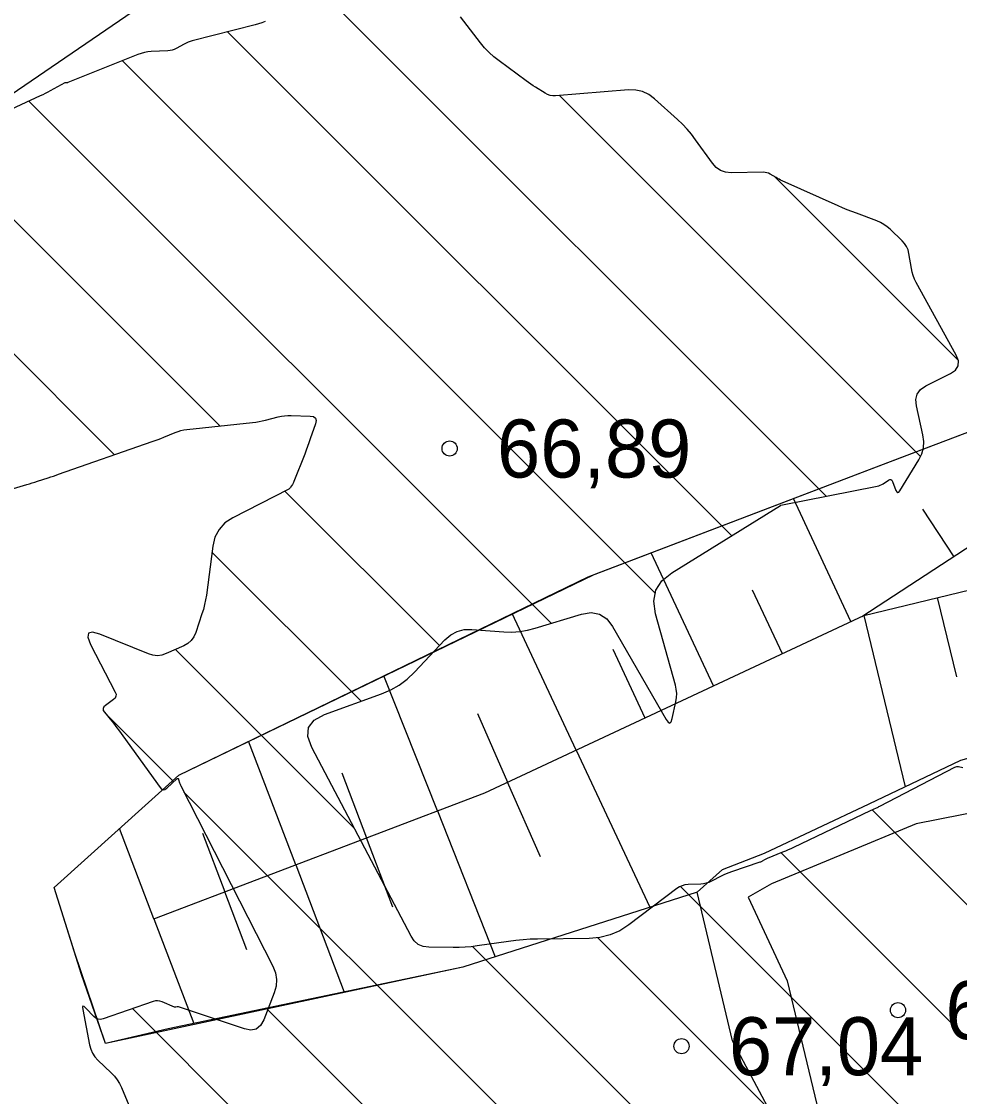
# Model space of a CAD drawing. Extents: x 532503 to 539665, y 6557663 to 6561526.
# Drawn here: x 535265.77 to 535305.35, y 6559818.01 to 6559863.4 of the extents above; entities that cross this region are included whole.
import ezdxf

# ---------------------------------------------------------------- set-up
doc = ezdxf.new("R2010")
doc.units = 0
for name, color, linetype in [('Kaevandatud ala', 7, 'Continuous'), ('KORGUS-EH2000', 7, 'Continuous'), ('Lõige', 7, 'Continuous'), ('RELJEEF', 7, 'Continuous')]:
    doc.layers.add(name, color=color, linetype=linetype)

msp = doc.modelspace()

# ---------------------------------------------------------------- linework, layer by layer
at = {"layer": 'Kaevandatud ala'}
for p, q in [((535274.978, 6559868.111), (535299.734, 6559843.355)), ((535274.469, 6559862.963), (535295.739, 6559841.693)), ((535270.031, 6559861.745), (535292.522, 6559839.254)), ((535288.471, 6559860.275), (535303.709, 6559845.037)), ((535266.081, 6559860.038), (535288.132, 6559837.987)), ((535256.509, 6559858.296), (535269.698, 6559845.107)), ((535262.177, 6559858.285), (535274.14, 6559846.322)), ((535297.559, 6559856.844), (535305.299, 6559849.104)), ((535276.89, 6559843.572), (535283.413, 6559837.048)), ((535273.809, 6559840.996), (535280.106, 6559834.699)), ((535272.264, 6559836.885), (535279.805, 6559829.343)), ((535269.351, 6559834.14), (535272.195, 6559831.296)), ((535272.625, 6559830.866), (535364.884, 6559738.607)), ((535301.663, 6559830.113), (535380.92, 6559750.855)), ((535297.823, 6559828.296), (535377.713, 6559748.406)), ((535293.583, 6559826.879), (535374.506, 6559745.956)), ((535290.09, 6559824.715), (535371.298, 6559743.507)), ((535284.804, 6559824.344), (535368.091, 6559741.057)), ((535270.457, 6559821.72), (535358.47, 6559733.708)), ((535276.16, 6559821.675), (535361.677, 6559736.158))]:
    msp.add_line(p, q, dxfattribs=at)
for points in [[(535305.493, 6559831.894), (535305.317, 6559831.926), (535305.273, 6559831.93), (535305.231, 6559831.927), (535305.19, 6559831.917), (535305.149, 6559831.9), (535301.973, 6559830.252), (535301.941, 6559830.236), (535301.91, 6559830.22), (535301.877, 6559830.205), (535301.845, 6559830.191), (535301.714, 6559830.136), (535301.682, 6559830.121), (535301.649, 6559830.107), (535301.617, 6559830.092), (535301.585, 6559830.077), (535298.355, 6559828.527), (535298.24, 6559828.473), (535298.124, 6559828.421), (535298.007, 6559828.37), (535297.889, 6559828.322), (535297.232, 6559828.058), (535297.206, 6559828.047), (535297.18, 6559828.035), (535297.155, 6559828.021), (535297.13, 6559828.007), (535297.032, 6559827.948), (535297.008, 6559827.934), (535296.982, 6559827.922), (535296.956, 6559827.911), (535296.929, 6559827.901), (535295.728, 6559827.497), (535295.618, 6559827.457), (535295.51, 6559827.414), (535295.403, 6559827.366), (535295.299, 6559827.315), (535294.883, 6559827.1), (535294.778, 6559827.053), (535294.669, 6559827.017), (535294.557, 6559826.994), (535294.442, 6559826.983), (535293.898, 6559826.958), (535293.771, 6559826.943), (535293.651, 6559826.91), (535293.538, 6559826.859), (535293.431, 6559826.79), (535291.405, 6559825.257), (535291.022, 6559825.01), (535290.615, 6559824.832), (535290.184, 6559824.723), (535289.73, 6559824.684), (535287.551, 6559824.659), (535287.243, 6559824.65), (535286.936, 6559824.631), (535286.63, 6559824.602), (535286.324, 6559824.562), (535285, 6559824.369), (535284.746, 6559824.337), (535284.492, 6559824.315), (535284.237, 6559824.304), (535283.982, 6559824.302), (535282.959, 6559824.316), (535282.72, 6559824.347), (535282.516, 6559824.434), (535282.345, 6559824.577), (535282.209, 6559824.776), (535278.016, 6559832.743), (535277.851, 6559833.208), (535277.886, 6559833.595), (535278.121, 6559833.905), (535278.557, 6559834.138), (535280.968, 6559835.011), (535281.355, 6559835.176), (535281.715, 6559835.383), (535282.048, 6559835.632), (535282.353, 6559835.921), (535283.641, 6559837.29), (535283.886, 6559837.503), (535284.158, 6559837.648), (535284.456, 6559837.724), (535284.78, 6559837.733), (535286.132, 6559837.631), (535286.468, 6559837.621), (535286.801, 6559837.642), (535287.13, 6559837.695), (535287.455, 6559837.779), (535289.403, 6559838.378), (535289.81, 6559838.445), (535290.164, 6559838.381), (535290.467, 6559838.186), (535290.718, 6559837.859), (535292.971, 6559833.928), (535293.055, 6559833.813), (535293.126, 6559833.781), (535293.184, 6559833.832), (535293.23, 6559833.967), (535293.386, 6559834.675), (535293.414, 6559834.852), (535293.42, 6559835.028), (535293.405, 6559835.203), (535293.367, 6559835.378), (535292.533, 6559838.393), (535292.459, 6559838.922), (535292.547, 6559839.387), (535292.798, 6559839.789), (535293.212, 6559840.127), (535297.797, 6559842.968), (535297.8, 6559842.97), (535297.812, 6559842.976), (535297.817, 6559842.976), (535301.88, 6559843.779), (535301.946, 6559843.796), (535302.01, 6559843.819), (535302.071, 6559843.848), (535302.13, 6559843.883), (535302.359, 6559844.036), (535302.412, 6559844.062), (535302.458, 6559844.062), (535302.495, 6559844.036), (535302.524, 6559843.985), (535302.675, 6559843.601), (535302.711, 6559843.536), (535302.75, 6559843.512), (535302.792, 6559843.529), (535302.838, 6559843.587), (535303.64, 6559844.899), (535303.763, 6559845.148), (535303.833, 6559845.406), (535303.85, 6559845.673), (535303.813, 6559845.948), (535303.534, 6559847.178), (535303.51, 6559847.444), (535303.568, 6559847.672), (535303.708, 6559847.861), (535303.929, 6559848.012), (535304.979, 6559848.536), (535305.191, 6559848.683), (535305.302, 6559848.861), (535305.311, 6559849.071), (535305.22, 6559849.312), (535303.529, 6559852.38), (535303.458, 6559852.523), (535303.4, 6559852.67), (535303.355, 6559852.821), (535303.323, 6559852.978), (535303.22, 6559853.611), (535303.183, 6559853.763), (535303.124, 6559853.903), (535303.041, 6559854.031), (535302.936, 6559854.147), (535302.427, 6559854.629), (535302.298, 6559854.738), (535302.161, 6559854.834), (535302.015, 6559854.915), (535301.86, 6559854.982), (535301.004, 6559855.303), (535300.808, 6559855.378), (535300.614, 6559855.456), (535300.421, 6559855.537), (535300.23, 6559855.621), (535297.873, 6559856.677), (535297.807, 6559856.708), (535297.742, 6559856.74), (535297.677, 6559856.775), (535297.614, 6559856.812), (535297.362, 6559856.961), (535297.297, 6559856.994), (535297.23, 6559857.017), (535297.161, 6559857.03), (535297.089, 6559857.034), (535295.724, 6559857.015), (535295.485, 6559857.037), (535295.273, 6559857.112), (535295.087, 6559857.239), (535294.927, 6559857.418), (535294.217, 6559858.411), (535294.045, 6559858.64), (535293.86, 6559858.858), (535293.664, 6559859.066), (535293.457, 6559859.264), (535292.485, 6559860.141), (535292.241, 6559860.322), (535291.978, 6559860.444), (535291.695, 6559860.507), (535291.392, 6559860.511), (535288.313, 6559860.262), (535288.195, 6559860.262), (535288.082, 6559860.279), (535287.974, 6559860.315), (535287.87, 6559860.37), (535287.462, 6559860.623), (535287.361, 6559860.688), (535287.261, 6559860.754), (535287.163, 6559860.822), (535287.066, 6559860.893), (535285.922, 6559861.738), (535285.706, 6559861.909), (535285.503, 6559862.094), (535285.314, 6559862.293), (535285.137, 6559862.505), (535284.291, 6559863.598)], [(535276.049, 6559863.403), (535275.911, 6559863.349), (535275.769, 6559863.302), (535275.626, 6559863.261), (535272.979, 6559862.579), (535272.889, 6559862.553), (535272.801, 6559862.522), (535272.716, 6559862.485), (535272.632, 6559862.443), (535272.302, 6559862.264), (535272.218, 6559862.224), (535272.131, 6559862.194), (535272.041, 6559862.174), (535271.949, 6559862.164), (535271.248, 6559862.129), (535271.101, 6559862.115), (535270.957, 6559862.09), (535270.815, 6559862.052), (535270.676, 6559862.003), (535267.721, 6559860.821), (535267.711, 6559860.817), (535267.702, 6559860.815), (535267.692, 6559860.815), (535267.682, 6559860.815), (535267.642, 6559860.818), (535267.632, 6559860.819), (535267.622, 6559860.817), (535267.613, 6559860.815), (535267.604, 6559860.81), (535266.987, 6559860.473), (535266.881, 6559860.416), (535266.774, 6559860.361), (535266.666, 6559860.308), (535266.557, 6559860.256), (535263.489, 6559858.847)], [(535261.59, 6559842.532), (535265.994, 6559843.852), (535266.107, 6559843.886), (535266.219, 6559843.921), (535266.332, 6559843.956), (535266.444, 6559843.992), (535266.892, 6559844.136), (535267.004, 6559844.172), (535267.116, 6559844.209), (535267.228, 6559844.247), (535267.339, 6559844.285), (535271.287, 6559845.661), (535271.41, 6559845.705), (535271.532, 6559845.751), (535271.653, 6559845.798), (535271.774, 6559845.848), (535272.255, 6559846.049), (535272.376, 6559846.095), (535272.5, 6559846.131), (535272.626, 6559846.158), (535272.754, 6559846.177), (535275.521, 6559846.467), (535275.658, 6559846.484), (535275.795, 6559846.506), (535275.931, 6559846.534), (535276.066, 6559846.566), (535276.603, 6559846.706), (535276.738, 6559846.736), (535276.874, 6559846.757), (535277.011, 6559846.767), (535277.149, 6559846.768), (535277.952, 6559846.742), (535278.093, 6559846.718), (535278.177, 6559846.654), (535278.206, 6559846.553), (535278.179, 6559846.412), (535277.956, 6559845.773), (535277.9, 6559845.614), (535277.842, 6559845.455), (535277.783, 6559845.297), (535277.722, 6559845.139), (535277.269, 6559843.976), (535277.255, 6559843.943), (535277.24, 6559843.912), (535277.223, 6559843.881), (535277.205, 6559843.851), (535277.129, 6559843.733), (535277.108, 6559843.705), (535277.085, 6559843.681), (535277.058, 6559843.66), (535277.028, 6559843.642), (535274.688, 6559842.446), (535274.358, 6559842.229), (535274.107, 6559841.957), (535273.935, 6559841.629), (535273.841, 6559841.245), (535273.572, 6559839.182), (535273.541, 6559838.979), (535273.5, 6559838.778), (535273.448, 6559838.58), (535273.387, 6559838.384), (535273.121, 6559837.598), (535273.041, 6559837.419), (535272.931, 6559837.267), (535272.791, 6559837.143), (535272.621, 6559837.046), (535271.88, 6559836.711), (535271.694, 6559836.648), (535271.507, 6559836.624), (535271.32, 6559836.64), (535271.132, 6559836.696), (535269.076, 6559837.527), (535268.764, 6559837.616), (535268.595, 6559837.575), (535268.57, 6559837.403), (535268.688, 6559837.101), (535269.728, 6559835.082), (535269.76, 6559834.992), (535269.758, 6559834.91), (535269.722, 6559834.836), (535269.653, 6559834.77), (535269.309, 6559834.524), (535269.242, 6559834.46), (535269.214, 6559834.391), (535269.223, 6559834.316), (535269.271, 6559834.237), (535269.583, 6559833.858), (535269.656, 6559833.768), (535269.728, 6559833.675), (535269.799, 6559833.582), (535269.868, 6559833.488), (535271.616, 6559831.056), (535271.681, 6559830.988), (535271.751, 6559830.96), (535271.825, 6559830.973), (535271.903, 6559831.027), (535272.331, 6559831.422), (535272.356, 6559831.439), (535272.376, 6559831.441), (535272.392, 6559831.428), (535272.403, 6559831.401), (535272.44, 6559831.261), (535272.45, 6559831.227), (535272.462, 6559831.193), (535272.476, 6559831.16), (535272.492, 6559831.127), (535276.382, 6559823.513), (535276.49, 6559823.237), (535276.536, 6559822.958), (535276.519, 6559822.676), (535276.438, 6559822.39), (535275.991, 6559821.242), (535275.856, 6559821.003), (535275.677, 6559820.86), (535275.452, 6559820.813), (535275.183, 6559820.863), (535272.398, 6559821.797), (535272.384, 6559821.801), (535272.369, 6559821.802), (535272.354, 6559821.802), (535272.34, 6559821.799), (535272.28, 6559821.782), (535272.265, 6559821.78), (535272.251, 6559821.779), (535272.237, 6559821.782), (535272.222, 6559821.787), (535271.701, 6559822.012), (535271.609, 6559822.042), (535271.516, 6559822.055), (535271.423, 6559822.049), (535271.329, 6559822.025), (535269.223, 6559821.288), (535269.11, 6559821.264), (535269.006, 6559821.272), (535268.909, 6559821.313), (535268.82, 6559821.387), (535268.481, 6559821.747), (535268.41, 6559821.81), (535268.365, 6559821.821), (535268.348, 6559821.779), (535268.358, 6559821.684), (535268.641, 6559820.188), (535268.69, 6559820.005), (535268.766, 6559819.836), (535268.867, 6559819.681), (535268.996, 6559819.541), (535269.56, 6559819.01), (535269.693, 6559818.871), (535269.809, 6559818.721), (535269.908, 6559818.559), (535269.99, 6559818.386), (535270.295, 6559817.648)]]:
    msp.add_lwpolyline(points, dxfattribs=at)
at = {"layer": 'KORGUS-EH2000'}
for centre in [(535283.839, 6559845.37), (535302.76, 6559821.656), (535293.625, 6559820.133)]:
    msp.add_circle(centre, 0.32, dxfattribs=at)
at = {"layer": 'Lõige'}
msp.add_lwpolyline([(533917.426, 6559650.435), (533949.04, 6559659.85), (534215.74, 6559786.31), (534470.46, 6559695.5), (534707.91, 6559763.06), (534929.16, 6559826.01), (535198.18, 6559814.49), (535305.655, 6559887.851), (535520.8, 6559960.87), (535543.919, 6559970.997)], dxfattribs=at)
at = {"layer": 'RELJEEF'}
for p, q in [((535300.773, 6559838.067), (535298.345, 6559843.256)), ((535303.795, 6559842.816), (535305.111, 6559840.8)), ((535294.977, 6559835.354), (535292.349, 6559840.968)), ((535296.611, 6559839.411), (535297.875, 6559836.71)), ((535305.236, 6559835.729), (535304.426, 6559839.074)), ((535289.18, 6559832.641), (535286.484, 6559838.402)), ((535301.316, 6559838.321), (535303.065, 6559831.093)), ((535290.721, 6559836.897), (535292.078, 6559833.997)), ((535283.322, 6559830.072), (535281.067, 6559835.779)), ((535285.013, 6559834.179), (535286.282, 6559831.284)), ((535277.342, 6559827.793), (535275.352, 6559833.012)), ((535289.18, 6559832.641), (535292.287, 6559826.004)), ((535279.288, 6559831.672), (535280.332, 6559828.932)), ((535287.667, 6559828.125), (535286.282, 6559831.284)), ((535283.322, 6559830.072), (535285.759, 6559823.907)), ((535271.362, 6559825.513), (535269.907, 6559829.33)), ((535273.407, 6559829.133), (535274.352, 6559826.653)), ((535281.447, 6559826.008), (535280.332, 6559828.932)), ((535277.342, 6559827.793), (535279.39, 6559822.42)), ((535275.286, 6559824.204), (535274.352, 6559826.653)), ((535271.362, 6559825.513), (535273.047, 6559821.091))]:
    msp.add_line(p, q, dxfattribs=at)
for points in [[(535268.305, 6559823.159), (535267.143, 6559826.834), (535272.404, 6559831.585), (535289.68, 6559839.949), (535302.148, 6559844.707), (535317.414, 6559850.514), (535333.985, 6559859.122), (535351.403, 6559869.313), (535362.528, 6559875.902), (535372.208, 6559880.134), (535383.73, 6559886.487), (535401.215, 6559894.081), (535423.165, 6559905.314), (535436.227, 6559911.919), (535442.986, 6559915.333), (535452.592, 6559918.371), (535455.084, 6559919.225), (535456.662, 6559919.01), (535458.391, 6559916.556), (535460.015, 6559913.27), (535460.79, 6559910.193), (535460.753, 6559908.289), (535460.731, 6559906.968)], [(535456.682, 6559914.697), (535447.758, 6559914.298), (535431.355, 6559904.839), (535412.08, 6559894.746), (535398.777, 6559887.767), (535373.397, 6559875.08), (535358.248, 6559868.017), (535332.79, 6559855.036), (535318.006, 6559849.212), (535301.23, 6559838.268)], [(535301.316, 6559838.321), (535319.676, 6559842.764), (535335.912, 6559850.534), (535365.349, 6559866.751), (535390.517, 6559881.121), (535418.525, 6559893.221), (535438.063, 6559902.227), (535450.89, 6559908.417), (535457.559, 6559911.737), (535456.682, 6559914.697)], [(535294.283, 6559826.645), (535295.349, 6559827.591), (535297.121, 6559828.289), (535301.55, 6559830.375), (535305.415, 6559832.206), (535312.97, 6559834.349), (535319.979, 6559837.341), (535325.181, 6559839.338), (535338.102, 6559846.328), (535357.195, 6559858.163), (535373.547, 6559867.03), (535385.523, 6559873.077), (535401.737, 6559881.208), (535414.334, 6559886.924), (535431.116, 6559893.935), (535444.139, 6559900.361), (535451.376, 6559904.182), (535459.627, 6559909.059)], [(535460.731, 6559906.968), (535454.708, 6559905.059), (535448.179, 6559900.209), (535435.824, 6559894.386), (535419.259, 6559887.317), (535404.323, 6559880.832), (535391.453, 6559874.256), (535373.092, 6559864.667), (535361.49, 6559858.593), (535347.558, 6559849.98), (535338.79, 6559844.299), (535333.31, 6559840.796), (535328.041, 6559838.778), (535314.752, 6559832.41), (535310.233, 6559830.841), (535303.523, 6559829.521), (535297.419, 6559826.994), (535296.43, 6559826.431), (535298.079, 6559822.89), (535299.832, 6559815.625), (535300.781, 6559810.773), (535301.702, 6559804.416), (535301.401, 6559802.543), (535299.456, 6559800.282)], [(535460.731, 6559906.968), (535454.708, 6559905.059), (535448.179, 6559900.209), (535435.824, 6559894.386), (535419.259, 6559887.317), (535404.323, 6559880.832), (535391.453, 6559874.256), (535373.092, 6559864.667), (535361.49, 6559858.593), (535347.558, 6559849.98), (535338.79, 6559844.299), (535333.31, 6559840.796), (535328.041, 6559838.778), (535314.752, 6559832.41), (535310.233, 6559830.841), (535303.523, 6559829.521), (535297.419, 6559826.994), (535296.43, 6559826.431), (535298.079, 6559822.89), (535299.832, 6559815.625), (535300.781, 6559810.773), (535301.702, 6559804.416), (535301.401, 6559802.543), (535299.456, 6559800.282)], [(535294.283, 6559826.645), (535284.389, 6559823.467), (535269.316, 6559820.246), (535268.019, 6559824.062), (535267.143, 6559826.834), (535272.404, 6559831.585), (535289.939, 6559840.048), (535302.629, 6559844.89), (535305.997, 6559846.171), (535306.552, 6559846.382), (535311.659, 6559848.325), (535317.555, 6559850.587), (535335.283, 6559859.882), (535340.1, 6559862.7), (535362.528, 6559875.902)], [(535271.362, 6559825.513), (535285.318, 6559830.833), (535301.316, 6559838.321)], [(535294.283, 6559826.645), (535284.389, 6559823.467), (535271.957, 6559820.863), (535269.316, 6559820.246), (535268.305, 6559823.159)], [(535295.368, 6559801.339), (535295.338, 6559804.114), (535296.649, 6559806.937), (535296.974, 6559809.961), (535297.869, 6559814.15), (535297.601, 6559816.933), (535295.78, 6559820.359), (535294.283, 6559826.645)]]:
    msp.add_lwpolyline(points, dxfattribs=at)

# ---------------------------------------------------------------- texts
at = {"layer": 'KORGUS-EH2000'}
for s, p in [('66,89 ', (535285.839, 6559844.145)), ('65,13 ', (535304.76, 6559820.431)), ('67,04 ', (535295.625, 6559818.908))]:
    msp.add_text(s, height=2.45, dxfattribs=at).set_placement(p)

doc.saveas('drawing.dxf')
